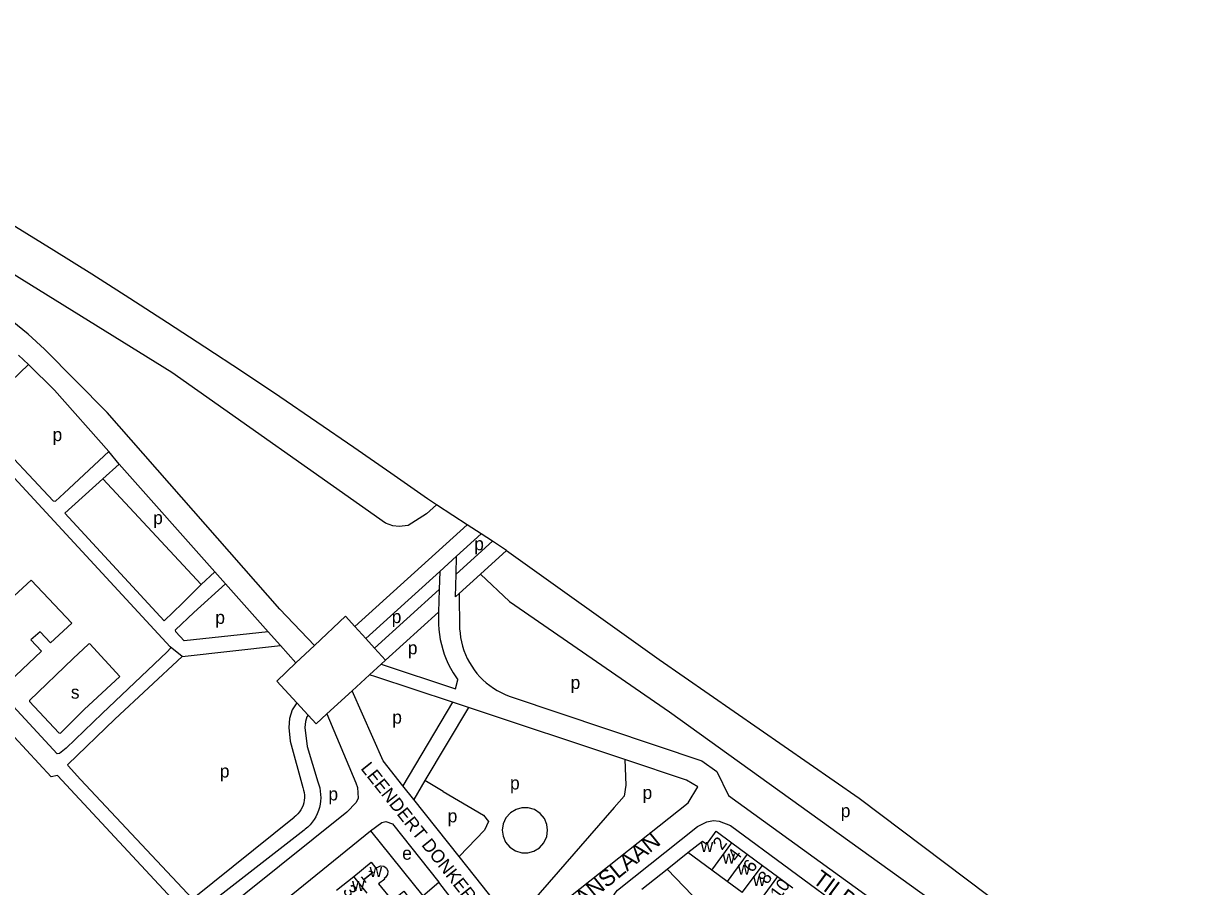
# Model space of a CAD drawing. Extents: x 157569 to 159501, y 382907 to 384670.
# Drawn here: x 158207.4 to 158569.1, y 384113.4 to 384378.7 of the extents above; entities that cross this region are included whole.
import ezdxf

# ---------------------------------------------------------------- set-up
doc = ezdxf.new("R2010")
doc.units = 0
for name, color, linetype in [('BLT_Basislijn', 7, 'Continuous'), ('BLT_Bebouwing', 7, 'Continuous'), ('BLT_Centroide', 7, 'Continuous'), ('BLT_Huisnummer', 7, 'Continuous'), ('BLT_Huisnummer_ tussenligend', 7, 'Continuous'), ('BLT_Onderverdeling_panden', 7, 'Continuous'), ('BLT_Straatnaam', 7, 'Continuous'), ('BLT_Straatnaam_verkleind', 7, 'Continuous'), ('BLT_Vlakafsluiter', 7, 'Continuous')]:
    doc.layers.add(name, color=color, linetype=linetype)

msp = doc.modelspace()

# ---------------------------------------------------------------- linework, layer by layer
at = {"layer": 'BLT_Basislijn'}
for p, q in [((158205.85, 384276.73), (158208.87, 384273.83)), ((158219.83, 384234.28), (158233.55, 384247.11)), ((158236.79, 384243.28), (158233.55, 384247.11)), ((158236.79, 384243.28), (158231.71, 384238.77)), ((158236.79, 384243.28), (158266.16, 384210.16)), ((158334.28, 384230.77), (158331.53, 384232.55)), ((158339.33, 384227.48), (158334.28, 384230.77)), ((158343.72, 384224.62), (158339.33, 384227.48)), ((158309.19, 384193.34), (158343.72, 384224.62)), ((158348.06, 384221.8), (158343.72, 384224.62)), ((158340.47, 384214.93), (158348.06, 384221.8)), ((158340.31, 384209.38), (158351.53, 384219.54)), ((158347.81, 384209.43), (158355.84, 384216.74)), ((158355.84, 384216.74), (158351.53, 384219.54)), ((158335.33, 384210.27), (158340.47, 384214.93)), ((158340.31, 384209.38), (158340.47, 384214.93)), ((158261.97, 384206.2), (158266.16, 384210.16)), ((158266.16, 384210.16), (158269.44, 384206.43)), ((158312.56, 384189.65), (158335.33, 384210.27)), ((158335.33, 384210.27), (158335.16, 384204.72)), ((158340.1, 384202.45), (158340.31, 384209.38)), ((158341.25, 384203.49), (158347.81, 384209.43)), ((158269.44, 384206.43), (158259.72, 384197.69)), ((158282.53, 384191.67), (158269.44, 384206.43)), ((158315.25, 384186.69), (158335.16, 384204.72)), ((158335.16, 384204.72), (158334.95, 384197.79)), ((158340.1, 384202.45), (158341.25, 384203.49)), ((158318.62, 384182.99), (158334.95, 384197.79)), ((158212.46, 384191.74), (158209.63, 384189.25)), ((158286.35, 384187.46), (158282.53, 384191.67)), ((158309.19, 384193.34), (158312.56, 384189.65)), ((158286.35, 384187.46), (158291.06, 384182.13)), ((158291.06, 384182.13), (158296.81, 384187.54)), ((158312.56, 384189.65), (158315.25, 384186.69)), ((158315.25, 384186.69), (158318.62, 384182.99)), ((158317.28, 384181.77), (158313.7, 384178.49)), ((158318.62, 384182.99), (158317.28, 384181.77)), ((158317.28, 384181.77), (158340.12, 384174.16)), ((158313.7, 384178.49), (158308.38, 384173.61)), ((158315.67, 384177.9), (158313.7, 384178.49)), ((158339.23, 384170.06), (158315.67, 384177.9)), ((158340.12, 384174.16), (158340.86, 384176.97)), ((158308.38, 384173.61), (158300.62, 384166.5)), ((158317.87, 384152.07), (158308.38, 384173.61)), ((158294.86, 384166.07), (158291.38, 384169.85)), ((158339.23, 384170.06), (158323.97, 384144.4)), ((158344.09, 384168.44), (158339.23, 384170.06)), ((158344.09, 384168.44), (158330.72, 384145.97)), ((158392.16, 384152.45), (158344.09, 384168.44)), ((158289.35, 384158.14), (158293.17, 384143.82)), ((158294.59, 384156.46), (158297.82, 384145.65)), ((158323.97, 384144.4), (158317.87, 384152.07)), ((158327.3, 384140.21), (158323.97, 384144.4)), ((158330.72, 384145.97), (158327.3, 384140.21)), ((158336.36, 384142.61), (158330.72, 384145.97)), ((158341.24, 384122.66), (158327.3, 384140.21)), ((158259.34, 384109.64), (158290.59, 384134.73)), ((158293.59, 384130.73), (158262.27, 384106.32)), ((158314.05, 384130.59), (158330.08, 384110.6)), ((158354.97, 384105.38), (158341.24, 384122.66)), ((158405.21, 384118.76), (158411.59, 384123.87)), ((158397.47, 384112.59), (158405.21, 384118.76)), ((158405.21, 384118.76), (158441.2, 384081.59)), ((158330.08, 384110.6), (158334.99, 384114.76))]:
    msp.add_line(p, q, dxfattribs=at)
for points in [[(158334.28, 384230.77), (158331.22, 384227.93), (158325.56, 384224.36), (158322.79, 384224.11), (158320.83, 384224.29), (158318.59, 384225.15), (158252.91, 384271.36), (158206.85, 384300), (158170.23, 384322.88), (158155.78, 384332.65), (158109.2, 384361.53), (158078.31, 384378.67)], [(158296.81, 384187.54), (158286.13, 384198.63), (158233.08, 384259.15), (158213.79, 384278.62), (158208.8, 384283.2), (158189.61, 384298.65), (158187.52, 384300), (158182.36, 384303.94), (158149.72, 384325.18), (158105.55, 384352.84), (158077.6, 384368.36)], [(158331.53, 384232.55), (158320.25, 384240.49), (158308.92, 384248.36), (158297.54, 384256.16), (158286.12, 384263.9), (158274.65, 384271.57), (158263.14, 384279.18), (158251.59, 384286.72), (158239.99, 384294.19), (158228.35, 384301.59), (158216.67, 384308.93), (158204.94, 384316.2), (158193.18, 384323.4), (158181.37, 384330.53), (158169.52, 384337.59), (158162.3, 384341.85)], [(158208.87, 384273.83), (158192.58, 384258.29), (158194.42, 384255.58), (158196.76, 384252.87), (158216.47, 384231.92), (158217.15, 384231.89), (158219.83, 384234.28)], [(158233.55, 384247.11), (158216.85, 384266.02), (158208.87, 384273.83)], [(158189.64, 384255), (158252.47, 384187.13)], [(158261.97, 384206.2), (158256.16, 384200.37), (158250.63, 384195.12), (158220.03, 384228.22), (158231.71, 384238.77)], [(158231.71, 384238.77), (158261.97, 384206.2)], [(158351.53, 384219.54), (158349.73, 384220.71), (158348.06, 384221.8)], [(158355.84, 384216.74), (158402.77, 384183.18), (158464.2, 384140.57), (158569.14, 384061.5)], [(158347.81, 384209.43), (158356.75, 384201.07), (158405.9, 384167.09), (158495.27, 384102.85), (158509.24, 384092.49), (158539.52, 384066.14), (158553.9, 384055.91), (158559.74, 384054.29)], [(158209.72, 384207.59), (158203.19, 384201.55)], [(158212.46, 384191.74), (158215.69, 384188.31), (158222.17, 384194.36), (158209.72, 384207.59)], [(158341.25, 384203.49), (158341.42, 384192.62), (158341.53, 384191.26), (158341.71, 384189.91), (158341.97, 384188.58), (158342.31, 384187.26), (158342.73, 384185.97), (158343.22, 384184.7), (158343.78, 384183.47), (158344.42, 384182.27), (158345.12, 384181.1), (158345.9, 384179.99), (158346.73, 384178.92), (158347.63, 384177.9), (158348.59, 384176.93), (158349.6, 384176.03), (158350.67, 384175.18), (158351.78, 384174.4), (158352.94, 384173.68), (158354.13, 384173.04), (158355.37, 384172.46), (158356.63, 384171.96), (158357.61, 384171.63)], [(158194.69, 384198.14), (158189.65, 384193.37), (158194.11, 384181.78), (158200.98, 384174.47), (158212.91, 384185.73), (158209.63, 384189.25)], [(158282.53, 384191.67), (158256.78, 384188.96), (158254.17, 384191.68), (158254.07, 384192.34), (158259.72, 384197.69)], [(158296.81, 384187.54), (158306.32, 384196.49), (158309.19, 384193.34)], [(158334.95, 384197.79), (158334.9, 384196.18), (158334.88, 384195.61), (158334.9, 384194.04), (158335.01, 384192.47), (158335.19, 384190.91), (158335.45, 384189.36), (158335.79, 384187.82), (158336.2, 384186.31), (158336.7, 384184.81), (158337.26, 384183.35), (158337.9, 384181.91), (158338.62, 384180.51), (158339.4, 384179.15), (158340.26, 384177.83), (158340.86, 384176.97)], [(158222.65, 384183.49), (158209.19, 384170.62), (158209.19, 384170.24), (158218.21, 384160.65), (158218.77, 384160.6), (158226.04, 384167.84), (158236.98, 384178.01), (158227.71, 384187.98), (158227.31, 384187.95), (158222.65, 384183.49)], [(158256.15, 384184.11), (158286.35, 384187.46)], [(158259.34, 384109.64), (158224.88, 384146.34), (158221.05, 384150.49), (158220.98, 384150.94), (158235.41, 384164.89), (158256.15, 384184.11)], [(158252.47, 384187.13), (158252.52, 384186.66), (158251.46, 384185.6), (158231.54, 384166.6)], [(158291.38, 384169.85), (158285.18, 384176.59), (158291.06, 384182.13)], [(158231.54, 384166.6), (158220.47, 384155.92), (158218.46, 384154.35), (158217.65, 384154.17), (158199.14, 384174.19)], [(158291.38, 384169.85), (158289.93, 384167.71), (158289.13, 384165.11), (158288.86, 384162.3), (158289.35, 384158.14)], [(158357.61, 384171.63), (158415.88, 384152.05), (158420.47, 384148.78), (158424.09, 384141.42)], [(158300.62, 384166.5), (158309.49, 384145.27), (158309.97, 384143.83), (158310.2, 384140.57), (158309.56, 384139.29), (158306.71, 384136.32), (158265.35, 384103.04)], [(158294.86, 384166.07), (158294.49, 384165.53), (158294.06, 384164.13), (158293.88, 384162.35), (158294.59, 384156.46)], [(158300.62, 384166.5), (158297.28, 384163.44), (158294.86, 384166.07)], [(158255.74, 384106.79), (158217.81, 384147.57), (158215.9, 384147.14), (158200.72, 384163.57), (158199.22, 384164.34), (158111.6, 384082.82), (158111.53, 384081.84)], [(158354.97, 384105.38), (158357.06, 384103.5), (158359.63, 384102.16), (158362.55, 384101.66), (158364.28, 384102.06), (158366.04, 384102.95), (158411.68, 384139.17), (158414.59, 384144.07), (158411.2, 384146.12), (158392.16, 384152.45)], [(158392.16, 384152.45), (158392.48, 384144.6), (158391.96, 384141.16), (158388.94, 384137.68), (158361.31, 384106.08), (158358.92, 384105.1), (158354.97, 384105.38)], [(158293.17, 384143.82), (158293.42, 384143.08), (158293.6, 384142.31), (158293.69, 384141.52), (158293.71, 384140.73), (158293.64, 384139.95), (158293.5, 384139.17), (158293.28, 384138.41), (158292.98, 384137.68), (158292.61, 384136.98), (158292.18, 384136.33), (158291.67, 384135.72), (158291.11, 384135.16), (158290.59, 384134.73)], [(158297.82, 384145.65), (158298.16, 384144.7), (158298.41, 384143.72), (158298.59, 384142.72), (158298.69, 384141.72), (158298.71, 384140.71), (158298.65, 384139.7), (158298.51, 384138.7), (158298.29, 384137.71), (158297.99, 384136.74), (158297.62, 384135.8), (158297.17, 384134.89), (158296.66, 384134.02), (158296.08, 384133.19), (158295.43, 384132.42), (158294.72, 384131.69), (158293.96, 384131.02), (158293.59, 384130.73)], [(158336.36, 384142.61), (158348.78, 384135.34), (158350.29, 384133.41), (158349.05, 384130.79), (158341.24, 384122.66)], [(158424.09, 384141.42), (158509.72, 384079.4), (158524.04, 384067.99), (158532.46, 384061.21), (158548.48, 384045.78)], [(158360.58, 384137.62), (158358.77, 384137.13), (158357.05, 384136.08), (158355.66, 384134.52), (158354.79, 384132.65), (158354.52, 384130.71), (158354.76, 384128.89), (158355.53, 384127.1), (158356.84, 384125.51), (158358.59, 384124.36), (158360.53, 384123.8), (158362.4, 384123.79)], [(158362.4, 384123.79), (158364.21, 384124.28), (158365.94, 384125.33), (158367.33, 384126.89), (158368.19, 384128.76), (158368.47, 384130.7), (158368.23, 384132.52), (158367.46, 384134.32), (158366.14, 384135.9), (158364.4, 384137.05), (158362.46, 384137.61), (158360.58, 384137.62)], [(158314.05, 384130.59), (158317.46, 384133.07), (158318.76, 384133.4), (158320.75, 384132.65), (158334.99, 384114.76)], [(158392.45, 384104.07), (158390.05, 384106.55), (158388.98, 384108.21), (158388.73, 384109.49), (158388.96, 384110.97), (158389.92, 384112.35), (158414.58, 384131.9), (158417.36, 384133.28), (158419.45, 384133.69), (158421.16, 384133.46), (158424.65, 384132.18)], [(158290.49, 384078.75), (158275.04, 384098.24), (158274.99, 384098.88), (158314.05, 384130.59)], [(158424.65, 384132.18), (158461.38, 384105.16), (158462.04, 384104.28), (158462.26, 384103.31), (158461.84, 384102.06), (158460.51, 384100.31)], [(158342.48, 384085.46), (158348.7, 384090.26), (158350.74, 384092.53), (158350.92, 384093.5), (158350.46, 384094.71), (158334.99, 384114.76)]]:
    msp.add_lwpolyline(points, dxfattribs=at)
at = {"layer": 'BLT_Bebouwing'}
for p, q in [((158417.36, 384126.4), (158420.29, 384130.39)), ((158420.29, 384130.39), (158425.13, 384126.81)), ((158411.59, 384123.87), (158416.05, 384127.39)), ((158416.05, 384127.39), (158417.36, 384126.4)), ((158425.13, 384126.81), (158429.8, 384123.37)), ((158418.97, 384118.42), (158411.59, 384123.87)), ((158429.8, 384123.37), (158434.47, 384119.93)), ((158423.64, 384114.98), (158418.97, 384118.42)), ((158434.47, 384119.93), (158439.14, 384116.49)), ((158303.59, 384112.34), (158308.9, 384116.55)), ((158428.31, 384111.54), (158423.64, 384114.98)), ((158439.14, 384116.49), (158443.81, 384113.05))]:
    msp.add_line(p, q, dxfattribs=at)
msp.add_lwpolyline([(158308.9, 384116.55), (158314.25, 384120.87), (158315.67, 384119.08), (158317.04, 384119.79), (158318.07, 384119.68), (158318.89, 384119.06), (158319.31, 384118.1), (158319.21, 384117.08), (158318.59, 384116.24), (158318.2, 384115.9), (158318.37, 384115.71), (158316.51, 384114.23), (158320.69, 384109.14), (158324.26, 384112), (158326.23, 384109.48), (158321.43, 384105.62)], dxfattribs=at)
at = {"layer": 'BLT_Onderverdeling_panden'}
for p, q in [((158418.97, 384118.42), (158425.13, 384126.81)), ((158429.8, 384123.37), (158423.64, 384114.98)), ((158428.31, 384111.54), (158434.47, 384119.93)), ((158313, 384111.35), (158308.9, 384116.55)), ((158439.14, 384116.49), (158432.98, 384108.1))]:
    msp.add_line(p, q, dxfattribs=at)
at = {"layer": 'BLT_Vlakafsluiter'}
msp.add_line((158256.15, 384184.11), (158252.47, 384187.13), dxfattribs=at)

# ---------------------------------------------------------------- texts
at = {"layer": 'BLT_Centroide'}
for s, p in [('p', (158216.28, 384250.33)), ('p', (158247.21, 384224.79)), ('p', (158345.9, 384216.78)), ('p', (158266.31, 384194.15)), ('p', (158320.53, 384194.39)), ('p', (158325.49, 384184.79)), ('p', (158375.53, 384174.14)), ('s', (158221.9, 384171.16)), ('p', (158320.7, 384163.49)), ('p', (158267.7, 384146.92)), ('p', (158356.9, 384143.25)), ('p', (158301.07, 384139.89)), ('p', (158397.64, 384140.32)), ('p', (158458.57, 384134.73)), ('p', (158337.73, 384133.14)), ('w', (158415.5, 384124.03)), ('e', (158323.76, 384121.66)), ('w', (158422.22, 384120.48)), ('w', (158313.73, 384116.34)), ('w', (158426.91, 384117.06)), ('w', (158308.34, 384112)), ('w', (158431.58, 384113.62))]:
    msp.add_text(s, height=4, dxfattribs=at).set_placement(p)
at = {"layer": 'BLT_Huisnummer'}
for s, rotation, p in [('2', 53.7711, (158422.09, 384124.38)), ('6', 53.7711, (158431.42, 384117.48)), ('1', 308.9897, (158310.77, 384116.61)), ('8', 53.7711, (158435.96, 384113.87))]:
    msp.add_text(s, height=4, rotation=rotation, dxfattribs=at).set_placement(p)
at = {"layer": 'BLT_Huisnummer_ tussenligend'}
for s, rotation, p in [('4', 53.7711, (158426.66, 384120.81)), ('10', 53.7711, (158439.7, 384109.16)), ('3', 308.9897, (158305.31, 384112))]:
    msp.add_text(s, height=4, rotation=rotation, dxfattribs=at).set_placement(p)
at = {"layer": 'BLT_Straatnaam'}
for s, height, rotation, p in [('PIETER STOCKMANSLAAN', 5, 39.0467, (158336.93, 384072.55)), ('TILBURGSEWEG-WEST', 4.9999, 323.4747, (158449.62, 384114.81))]:
    msp.add_text(s, height=height, rotation=rotation, dxfattribs=at).set_placement(p)
at = {"layer": 'BLT_Straatnaam_verkleind'}
msp.add_text('LEENDERT DONKERSTRAAT', height=4, rotation=308.4816, dxfattribs=at).set_placement((158310.82, 384149.67))

doc.saveas('drawing.dxf')
